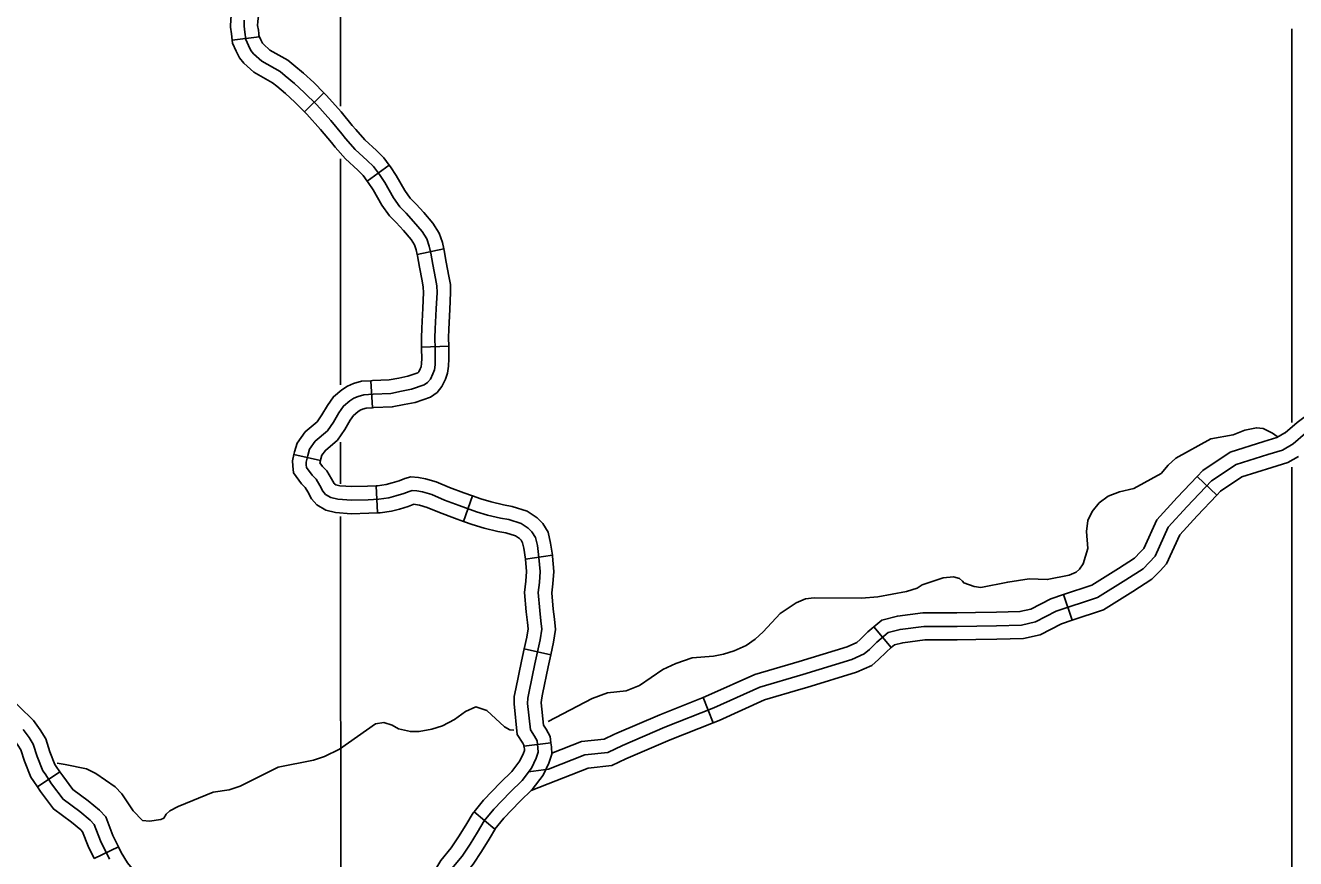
# Model space of a CAD drawing. Extents: x -19 to 366, y -4 to 359.
# Drawn here: x 135.065 to 136.395, y 195.118 to 195.99 of the extents above; entities that cross this region are included whole.
import ezdxf

# ---------------------------------------------------------------- set-up
doc = ezdxf.new("R2010")
doc.units = 0
for name, color, linetype in [('R_Axis Annot', 7, 'Continuous'), ('R_ROW Annot', 7, 'Continuous'), ('R_Temp Easement', 7, 'Continuous'), ('Sheet Fence', 7, 'Continuous'), ('T_Indications', 7, 'Continuous')]:
    doc.layers.add(name, color=color, linetype=linetype)

msp = doc.modelspace()

# ---------------------------------------------------------------- linework, layer by layer
at = {"layer": 'R_Axis Annot'}
for points in [[(135.395, 195.9054), (135.395, 196.0427)], [(136.3906, 195.9866), (136.3907, 195.5741)], [(135.3951, 195.6137), (135.395, 195.8503)], [(135.3951, 195.51), (135.3951, 195.5538)], [(136.3907, 195.5276), (136.3908, 195.0313)], [(135.3953, 195.0471), (135.3951, 195.476)]]:
    msp.add_lwpolyline(points, dxfattribs=at)
at = {"layer": 'R_ROW Annot'}
for p, q in [((135.3099, 195.978), (135.2817, 195.9746)), ((135.3777, 195.9193), (135.3575, 195.8994)), ((135.4461, 195.8437), (135.4231, 195.827)), ((135.5032, 195.756), (135.4754, 195.75)), ((135.5083, 195.6541), (135.4799, 195.6532)), ((135.4286, 195.5897), (135.4268, 195.618)), ((135.3741, 195.5343), (135.3464, 195.5408)), ((135.4323, 195.5081), (135.4338, 195.4797)), ((135.5334, 195.4974), (135.5237, 195.4707)), ((135.6168, 195.4352), (135.5887, 195.4313)), ((135.6151, 195.331), (135.5873, 195.3371)), ((135.6153, 195.239), (135.5871, 195.2355)), ((135.1013, 195.2086), (135.0778, 195.1928)), ((135.5567, 195.1485), (135.5349, 195.1667)), ((135.1626, 195.1301), (135.1371, 195.1176))]:
    msp.add_line(p, q, dxfattribs=at)
for points in [[(135.2817, 195.9746), (135.2809, 195.9813), (135.2799, 195.9883), (135.2802, 195.9968), (135.2813, 196.0048), (135.2837, 196.0171), (135.287, 196.0387), (135.2918, 196.0586), (135.2925, 196.0645), (135.2923, 196.0722), (135.2924, 196.0755)], [(135.3099, 195.978), (135.3091, 195.985), (135.3083, 195.9898), (135.3085, 195.9943), (135.3093, 196.0001), (135.3117, 196.0122), (135.3149, 196.0332), (135.3199, 196.0536), (135.321, 196.0633), (135.3207, 196.0721), (135.3208, 196.0744)], [(135.4942, 195.6516), (135.4939, 195.6629), (135.4943, 195.6725), (135.4953, 195.6931), (135.4961, 195.7104), (135.4959, 195.7172), (135.4945, 195.725), (135.4918, 195.7396), (135.4896, 195.7515), (135.488, 195.759), (135.4855, 195.7665), (135.4804, 195.7744), (135.4716, 195.7846), (135.4638, 195.7933), (135.4572, 195.8), (135.4505, 195.8094), (135.4413, 195.8255), (135.4358, 195.8338), (135.4296, 195.8422), (135.423, 195.8487), (135.4105, 195.8602), (135.4003, 195.8717), (135.3965, 195.8764), (135.3848, 195.8903), (135.3702, 195.9067), (135.3571, 195.9199), (135.347, 195.9292), (135.3373, 195.9374), (135.332, 195.9416), (135.3126, 195.9526), (135.3041, 195.9604), (135.3013, 195.9638), (135.2988, 195.969), (135.2959, 195.9753), (135.295, 195.9831), (135.2941, 195.9891), (135.2944, 195.9955)], [(135.3575, 195.8994), (135.3473, 195.9097), (135.3376, 195.9186), (135.3284, 195.9264), (135.324, 195.9298), (135.3042, 195.9411), (135.2939, 195.9506), (135.2892, 195.956), (135.286, 195.963), (135.282, 195.9714), (135.2817, 195.9746)], [(135.3777, 195.9193), (135.367, 195.9301), (135.3564, 195.9399), (135.3463, 195.9485), (135.3399, 195.9535), (135.321, 195.9642), (135.3144, 195.9703), (135.3133, 195.9715), (135.3117, 195.975), (135.3097, 195.9793), (135.3099, 195.978)], [(135.4461, 195.8437), (135.4404, 195.8515), (135.4328, 195.859), (135.4206, 195.8702), (135.4111, 195.8809), (135.4074, 195.8854), (135.3956, 195.8995), (135.3805, 195.9165), (135.3777, 195.9193)], [(135.4231, 195.827), (135.4189, 195.8329), (135.4132, 195.8384), (135.4003, 195.8503), (135.3895, 195.8624), (135.3855, 195.8673), (135.3741, 195.881), (135.3598, 195.897), (135.3575, 195.8994)], [(135.5032, 195.756), (135.5017, 195.7627), (135.4984, 195.7726), (135.4918, 195.7829), (135.4823, 195.794), (135.4741, 195.803), (135.4681, 195.8092), (135.4625, 195.8171), (135.4534, 195.8329), (135.4474, 195.8419), (135.4461, 195.8437)], [(135.4754, 195.75), (135.4743, 195.7552), (135.4726, 195.7603), (135.469, 195.7658), (135.461, 195.7752), (135.4535, 195.7835), (135.4463, 195.7908), (135.4385, 195.8018), (135.4292, 195.818), (135.4241, 195.8257), (135.4231, 195.827)], [(135.4799, 195.6532), (135.4797, 195.6629), (135.4801, 195.6731), (135.4811, 195.6938), (135.4819, 195.7105), (135.4817, 195.7158), (135.4805, 195.7225), (135.4778, 195.737), (135.4757, 195.7487), (135.4754, 195.75)], [(135.5083, 195.6541), (135.5081, 195.6628), (135.5085, 195.6719), (135.5094, 195.6924), (135.5103, 195.7102), (135.5101, 195.7187), (135.5085, 195.7276), (135.5058, 195.7422), (135.5035, 195.7543), (135.5032, 195.756)], [(135.4268, 195.618), (135.4286, 195.6181), (135.446, 195.6189), (135.456, 195.6208), (135.4656, 195.6228), (135.4761, 195.6263), (135.4764, 195.6266), (135.4771, 195.6274), (135.4786, 195.6306), (135.4794, 195.6327), (135.4799, 195.6359), (135.4801, 195.6413), (135.48, 195.6513), (135.4799, 195.6532)], [(135.4286, 195.5897), (135.4301, 195.5898), (135.4493, 195.5906), (135.4616, 195.593), (135.4731, 195.5953), (135.4893, 195.6008), (135.4962, 195.6058), (135.5013, 195.6121), (135.5049, 195.6196), (135.5071, 195.6259), (135.5082, 195.6333), (135.5085, 195.6408), (135.5084, 195.6519), (135.5083, 195.6541)], [(135.5117, 195.1072), (135.5223, 195.1203), (135.5307, 195.1327), (135.5383, 195.1454), (135.5456, 195.1573), (135.5555, 195.1693), (135.5726, 195.1873), (135.5851, 195.1995), (135.595, 195.2124), (135.6, 195.2227), (135.6018, 195.229), (135.6017, 195.2335), (135.6008, 195.241), (135.5981, 195.2457), (135.5938, 195.2525), (135.5909, 195.2802), (135.5912, 195.2857), (135.5926, 195.2927), (135.5984, 195.3214), (135.604, 195.3468), (135.6058, 195.3579), (135.6048, 195.3666), (135.6036, 195.3773), (135.6021, 195.3961), (135.6032, 195.4068), (135.6042, 195.4181), (135.6028, 195.4328), (135.6011, 195.4454), (135.599, 195.4538), (135.5954, 195.4597), (135.5916, 195.4637), (135.5843, 195.4685), (135.5714, 195.4726), (135.5626, 195.4742), (135.549, 195.4774), (135.5374, 195.4808), (135.5194, 195.4874), (135.504, 195.4931), (135.4906, 195.4987), (135.4808, 195.5016), (135.4751, 195.5026), (135.47, 195.5029), (135.4668, 195.5021), (135.4612, 195.4998), (135.453, 195.4973), (135.4457, 195.4955), (135.4353, 195.494), (135.4241, 195.4934), (135.4065, 195.4929), (135.3922, 195.4941), (135.385, 195.4957), (135.3794, 195.499), (135.3766, 195.5023), (135.3734, 195.5084), (135.3695, 195.5148), (135.3653, 195.5192), (135.3596, 195.5271), (135.3592, 195.5298), (135.3591, 195.5328), (135.3608, 195.5398), (135.3626, 195.5462), (135.3687, 195.5547), (135.3813, 195.5654), (135.3876, 195.5746), (135.3933, 195.5844), (135.3981, 195.5914), (135.4048, 195.5969), (135.4091, 195.5998), (135.4134, 195.6015), (135.4196, 195.6033), (135.4293, 195.604), (135.4477, 195.6047), (135.4588, 195.6069), (135.4693, 195.6091), (135.4827, 195.6136), (135.4863, 195.6162), (135.4892, 195.6198), (135.4918, 195.6251), (135.4933, 195.6293), (135.494, 195.6346), (135.4943, 195.641), (135.4942, 195.6516)], [(135.3464, 195.5408), (135.347, 195.5434), (135.3497, 195.5525), (135.3582, 195.5644), (135.3706, 195.575), (135.3756, 195.5822), (135.3813, 195.592), (135.3876, 195.6012), (135.3964, 195.6083), (135.4024, 195.6124), (135.4088, 195.615), (135.4171, 195.6174), (135.4268, 195.618)], [(135.3741, 195.5343), (135.3745, 195.5362), (135.3756, 195.5399), (135.3793, 195.545), (135.3919, 195.5558), (135.3996, 195.567), (135.4053, 195.5768), (135.4087, 195.5817), (135.4133, 195.5855), (135.4158, 195.5872), (135.4181, 195.5881), (135.422, 195.5893), (135.4286, 195.5897)], [(135.4338, 195.4797), (135.4247, 195.4792), (135.4061, 195.4787), (135.39, 195.48), (135.3798, 195.4823), (135.3702, 195.4879), (135.3647, 195.4944), (135.361, 195.5015), (135.3582, 195.5061), (135.3544, 195.5101), (135.3459, 195.5217), (135.3451, 195.5288), (135.3449, 195.5342), (135.3464, 195.5408)], [(135.4323, 195.5081), (135.4235, 195.5076), (135.4068, 195.5071), (135.3944, 195.5081), (135.3903, 195.5091), (135.3887, 195.51), (135.3884, 195.5103), (135.3858, 195.5154), (135.3809, 195.5235), (135.3762, 195.5283), (135.3735, 195.532), (135.3741, 195.5343)], [(135.5334, 195.4974), (135.5243, 195.5007), (135.5092, 195.5063), (135.4953, 195.5121), (135.4841, 195.5154), (135.4767, 195.5167), (135.4687, 195.5172), (135.4625, 195.5157), (135.4564, 195.5133), (135.4491, 195.511), (135.443, 195.5094), (135.4339, 195.5081), (135.4323, 195.5081)], [(135.6168, 195.4352), (135.615, 195.448), (135.6123, 195.4594), (135.6067, 195.4684), (135.6008, 195.4746), (135.5905, 195.4815), (135.5748, 195.4864), (135.5656, 195.4881), (135.5526, 195.4912), (135.5418, 195.4943), (135.5334, 195.4974)], [(135.5237, 195.4707), (135.5144, 195.474), (135.4988, 195.4799), (135.4858, 195.4853), (135.4776, 195.4877), (135.4735, 195.4884), (135.4713, 195.4886), (135.4712, 195.4885), (135.4659, 195.4864), (135.4568, 195.4836), (135.4484, 195.4815), (135.4367, 195.4798), (135.4338, 195.4797)], [(135.5887, 195.4313), (135.5871, 195.4427), (135.5857, 195.4482), (135.584, 195.451), (135.5823, 195.4528), (135.5781, 195.4556), (135.568, 195.4588), (135.5597, 195.4603), (135.5454, 195.4637), (135.533, 195.4673), (135.5237, 195.4707)], [(135.5873, 195.3371), (135.5901, 195.3494), (135.5914, 195.3582), (135.5907, 195.365), (135.5894, 195.376), (135.5878, 195.3963), (135.589, 195.4082), (135.5899, 195.4181), (135.5887, 195.4311), (135.5887, 195.4313)], [(135.6151, 195.331), (135.618, 195.3442), (135.6201, 195.3576), (135.6189, 195.3682), (135.6177, 195.3787), (135.6164, 195.396), (135.6173, 195.4055), (135.6185, 195.4181), (135.6169, 195.4344), (135.6168, 195.4352)], [(135.5871, 195.2355), (135.587, 195.2365), (135.5859, 195.2384), (135.58, 195.2477), (135.5767, 195.2798), (135.577, 195.2875), (135.5787, 195.2955), (135.5845, 195.3243), (135.5873, 195.3371)], [(135.6153, 195.239), (135.6145, 195.2455), (135.6103, 195.2531), (135.6076, 195.2573), (135.6051, 195.2806), (135.6053, 195.2839), (135.6065, 195.2898), (135.6123, 195.3184), (135.6151, 195.331)], [(135.1013, 195.2086), (135.0976, 195.2142), (135.0962, 195.2162), (135.091, 195.2294), (135.0866, 195.2432), (135.0809, 195.2526), (135.0736, 195.2621), (135.0436, 195.2916)], [(135.0778, 195.1928), (135.074, 195.1983), (135.0709, 195.2029), (135.0642, 195.2198), (135.0605, 195.2314), (135.0574, 195.2365), (135.0523, 195.2432), (135.0237, 195.2714)], [(135.1532, 195.1171), (135.1438, 195.1362), (135.1373, 195.1535), (135.133, 195.158), (135.1222, 195.1669), (135.1047, 195.1798), (135.0927, 195.196), (135.0858, 195.2063), (135.0836, 195.2096), (135.0776, 195.2246), (135.0735, 195.2373), (135.0692, 195.2445), (135.063, 195.2527)], [(135.5349, 195.1667), (135.5449, 195.1787), (135.5625, 195.1972), (135.5744, 195.2089), (135.5828, 195.2199), (135.5867, 195.2279), (135.5876, 195.2308), (135.5875, 195.2325), (135.5871, 195.2355)], [(135.5567, 195.1485), (135.5661, 195.1599), (135.5828, 195.1773), (135.5957, 195.1901), (135.6071, 195.2049), (135.6132, 195.2175), (135.6161, 195.2271), (135.6159, 195.2346), (135.6153, 195.239)], [(135.1626, 195.1301), (135.1569, 195.1418), (135.1496, 195.1612), (135.1427, 195.1684), (135.1309, 195.1781), (135.1149, 195.1899), (135.1043, 195.2042), (135.1013, 195.2086)], [(135.1371, 195.1176), (135.1308, 195.1305), (135.125, 195.1458), (135.1234, 195.1476), (135.1135, 195.1557), (135.0946, 195.1696), (135.0811, 195.1878), (135.0778, 195.1928)], [(135.4867, 195.0701), (135.4867, 195.0711), (135.4879, 195.0852), (135.4905, 195.095), (135.4926, 195.1033), (135.5001, 195.1155), (135.5109, 195.1288), (135.5187, 195.1404), (135.5262, 195.1527), (135.534, 195.1655), (135.5349, 195.1667)], [(135.5151, 195.0702), (135.516, 195.0804), (135.5179, 195.0878), (135.519, 195.092), (135.5234, 195.099), (135.5338, 195.1119), (135.5427, 195.1251), (135.5505, 195.138), (135.5572, 195.149), (135.5567, 195.1485)], [(135.224, 195.0532), (135.2181, 195.0634), (135.2016, 195.0829), (135.1896, 195.0946), (135.1798, 195.1039), (135.1723, 195.1133), (135.1656, 195.124), (135.1626, 195.1301)]]:
    msp.add_lwpolyline(points, dxfattribs=at)
at = {"layer": 'R_Temp Easement'}
for points in [[(136.3755, 195.5597), (136.3704, 195.5631), (136.3609, 195.568), (136.3537, 195.5687), (136.3416, 195.5664), (136.3292, 195.5614), (136.3061, 195.5572), (136.2695, 195.5369), (136.2613, 195.5297), (136.2541, 195.5209), (136.2254, 195.5052), (136.2103, 195.5018), (136.1986, 195.4972), (136.1892, 195.4903), (136.1817, 195.4812), (136.1772, 195.4717), (136.1757, 195.4603), (136.1773, 195.4425), (136.1725, 195.4261), (136.1687, 195.4208), (136.165, 195.4174), (136.1578, 195.4143), (136.1347, 195.4097), (136.1158, 195.4107), (136.0935, 195.4072), (136.0652, 195.4014), (136.0584, 195.4025), (136.0474, 195.4063), (136.046, 195.408)], [(136.046, 195.408), (136.0428, 195.4108), (136.0367, 195.4126), (136.0258, 195.4115), (136.0039, 195.4042), (135.9986, 195.4007), (135.9873, 195.3973), (135.9574, 195.3918), (135.9404, 195.3902), (135.8909, 195.3908), (135.8818, 195.3896), (135.872, 195.3854), (135.8554, 195.3743), (135.8373, 195.3549), (135.829, 195.3473), (135.8196, 195.3408), (135.8072, 195.3351), (135.7958, 195.3316), (135.7856, 195.3297)], [(135.7856, 195.3297), (135.763, 195.328), (135.746, 195.3219), (135.7324, 195.3158), (135.7079, 195.299), (135.6939, 195.2932), (135.6746, 195.2913), (135.6584, 195.2851), (135.6123, 195.2612)], [(135.5764, 195.2522), (135.5723, 195.2526), (135.5666, 195.2556), (135.5484, 195.2726), (135.5366, 195.2767), (135.526, 195.2718), (135.5144, 195.2634), (135.5019, 195.2565), (135.4906, 195.253), (135.4774, 195.2507), (135.4683, 195.2506), (135.4558, 195.2536), (135.4493, 195.2574), (135.4403, 195.26), (135.4316, 195.2588), (135.3939, 195.2321), (135.3784, 195.2245), (135.3667, 195.2206), (135.3297, 195.2133), (135.2901, 195.1934), (135.2784, 195.1895), (135.2617, 195.1872), (135.2251, 195.1722), (135.2164, 195.1677), (135.2127, 195.1642), (135.21, 195.16), (135.207, 195.1585), (135.1953, 195.1569), (135.1877, 195.1577), (135.1782, 195.1675), (135.1661, 195.1853), (135.1592, 195.1928), (135.1391, 195.2068), (135.1293, 195.2117), (135.1069, 195.2161), (135.0986, 195.2177)]]:
    msp.add_lwpolyline(points, dxfattribs=at)
at = {"layer": 'Sheet Fence'}
for points in [[(139.4406, 1.5315), (139.2511, 10.1473), (139.0608, 18.7633), (138.8699, 27.3793), (138.6784, 35.9956), (138.4861, 44.6119), (138.2932, 53.2285), (138.0997, 61.8451), (137.9055, 70.4619), (137.7106, 79.0789), (137.5151, 87.6959), (137.319, 96.3132), (137.1221, 104.9306), (136.9247, 113.5481), (136.7265, 122.1658), (136.5278, 130.7836), (136.3283, 139.4016), (136.1282, 148.0197), (135.9275, 156.6379), (135.7261, 165.2564), (135.5241, 173.8749), (135.3214, 182.4936), (135.1181, 191.1125), (134.9141, 199.7315), (134.7095, 208.3506), (134.5043, 216.9699), (134.2984, 225.5894), (134.0919, 234.209), (133.8847, 242.8288), (133.6769, 251.4487), (133.4685, 260.0687), (133.2594, 268.6889), (133.0497, 277.3093), (132.8393, 285.9298), (132.6283, 294.5504), (132.4167, 303.1713), (132.2044, 311.7922), (131.9916, 320.4133), (131.778, 329.0346), (131.5639, 337.656), (131.3491, 346.2776)], [(0, 189.5162), (7.1121, 189.5206), (14.2243, 189.5339), (21.3364, 189.556), (28.4484, 189.5869), (35.5605, 189.6267), (42.6725, 189.6754), (49.7844, 189.7329), (56.8962, 189.7992), (64.0079, 189.8744), (71.1196, 189.9584), (78.2311, 190.0512), (85.3425, 190.1529), (92.4538, 190.2635), (99.5649, 190.3829), (106.6759, 190.5111), (113.7867, 190.6482), (120.8974, 190.7941), (128.0078, 190.9489), (135.1181, 191.1125), (142.2282, 191.2849), (149.338, 191.4662), (156.4476, 191.6563), (163.5569, 191.8553), (170.666, 192.0631), (177.7749, 192.2798), (184.8835, 192.5053), (191.9917, 192.7396), (199.0997, 192.9828), (206.2074, 193.2348), (213.3147, 193.4956), (220.4218, 193.7653), (227.5285, 194.0438), (234.6348, 194.3312), (241.7408, 194.6274), (248.8464, 194.9324), (255.9516, 195.2463), (263.0564, 195.569), (270.1608, 195.9005), (277.2648, 196.2409), (284.3683, 196.5901), (291.4715, 196.9481), (298.5741, 197.315), (305.6763, 197.6907), (312.7781, 198.0753), (319.8793, 198.4686), (326.9801, 198.8708), (334.0804, 199.2818), (341.1801, 199.7017)]]:
    msp.add_spline(points, degree=3, dxfattribs=at)
at = {"layer": 'T_Indications'}
for p, q in [((136.3122, 195.4982), (136.2916, 195.5178)), ((136.1608, 195.3672), (136.1518, 195.3941)), ((135.9715, 195.3385), (135.9533, 195.3603)), ((135.7851, 195.2599), (135.7746, 195.2863))]:
    msp.add_line(p, q, dxfattribs=at)
for points in [[(136.3834, 195.5633), (136.3838, 195.5635), (136.3963, 195.5741), (136.4112, 195.5853), (136.4364, 195.5957), (136.4663, 195.6021), (136.4799, 195.6027)], [(135.592, 195.2086), (135.6127, 195.2112), (135.6508, 195.2263), (135.675, 195.2289), (135.6901, 195.2361), (135.7347, 195.2552), (135.7859, 195.2755), (135.8338, 195.2972), (135.8791, 195.3103), (135.9302, 195.326), (135.9433, 195.332), (135.9486, 195.3366), (135.9565, 195.3444), (135.9683, 195.3543), (135.9807, 195.3576), (136.0057, 195.3608), (136.0404, 195.3608), (136.0818, 195.3615), (136.108, 195.3621), (136.1224, 195.3654), (136.1441, 195.3766), (136.1874, 195.391), (136.2169, 195.4094), (136.2353, 195.4212), (136.2477, 195.4343), (136.2615, 195.4645), (136.2812, 195.4862), (136.3068, 195.5131), (136.3324, 195.5302), (136.3658, 195.5407), (136.3809, 195.5453), (136.392, 195.5518), (136.4052, 195.563)], [(136.2916, 195.5178), (136.2976, 195.524), (136.3262, 195.5431), (136.3616, 195.5542), (136.3751, 195.5584), (136.3834, 195.5633)], [(136.3122, 195.4982), (136.316, 195.5022), (136.3385, 195.5172), (136.37, 195.5271), (136.3866, 195.5322), (136.3978, 195.5388)], [(136.2323, 195.4387), (136.2358, 195.4424), (136.2495, 195.4725), (136.2708, 195.4959), (136.2916, 195.5178)], [(136.2529, 195.4191), (136.2597, 195.4263), (136.2735, 195.4566), (136.2916, 195.4765), (136.3122, 195.4982)], [(136.1518, 195.3941), (136.1813, 195.404), (136.2093, 195.4214), (136.2261, 195.4322), (136.2323, 195.4387)], [(136.1608, 195.3672), (136.1935, 195.3781), (136.2245, 195.3974), (136.2444, 195.4102), (136.2529, 195.4191)], [(136.0598, 195.3753), (136.0815, 195.3757), (136.1062, 195.3763), (136.1175, 195.3789), (136.1385, 195.3897), (136.1518, 195.3941)], [(135.9533, 195.3603), (135.9616, 195.3672), (135.978, 195.3715), (136.0047, 195.375), (136.0403, 195.375), (136.0598, 195.3753)], [(135.8691, 195.3222), (135.875, 195.3239), (135.9252, 195.3394), (135.9356, 195.344), (135.9389, 195.3469), (135.9469, 195.3549), (135.9533, 195.3603)], [(136.0602, 195.3469), (136.0821, 195.3473), (136.1098, 195.348), (136.1273, 195.352), (136.1496, 195.3635), (136.1608, 195.3672)], [(135.9715, 195.3385), (135.9749, 195.3413), (135.9835, 195.3436), (136.0066, 195.3466), (136.0405, 195.3466), (136.0602, 195.3469)], [(135.877, 195.2949), (135.8831, 195.2967), (135.9353, 195.3127), (135.9511, 195.3199), (135.9583, 195.3262), (135.9661, 195.3339), (135.9715, 195.3385)], [(135.7746, 195.2863), (135.7804, 195.2886), (135.8289, 195.3105), (135.8691, 195.3222)], [(135.7851, 195.2599), (135.7915, 195.2624), (135.8387, 195.2838), (135.877, 195.2949)], [(135.6813, 195.2477), (135.6843, 195.2491), (135.7293, 195.2683), (135.7746, 195.2863)], [(135.6936, 195.222), (135.696, 195.2232), (135.7402, 195.242), (135.7851, 195.2599)], [(135.6164, 195.2279), (135.6473, 195.2402), (135.6711, 195.2428), (135.6813, 195.2477)], [(135.5947, 195.1888), (135.6542, 195.2124), (135.679, 195.215), (135.6936, 195.222)]]:
    msp.add_lwpolyline(points, dxfattribs=at)

doc.saveas('drawing.dxf')
